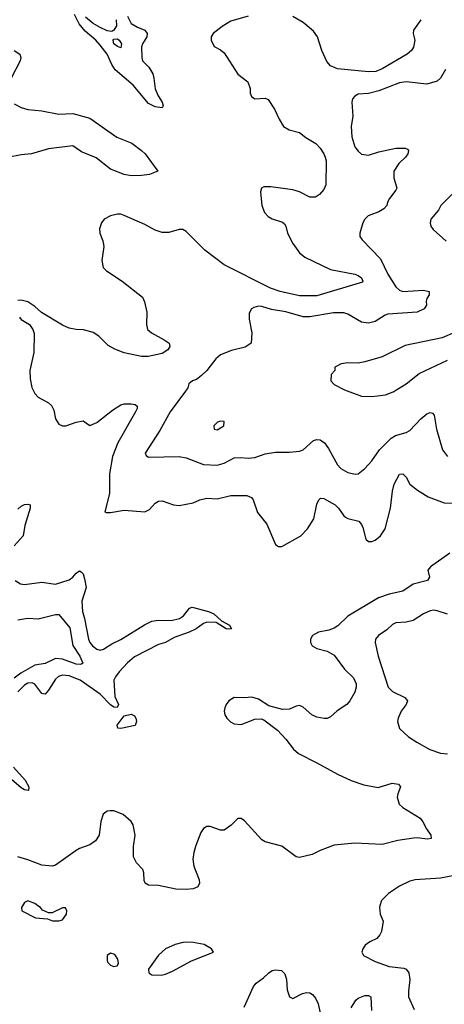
# Model space of a CAD drawing. Header units: inches. Extents: x 1843162 to 1959474, y 907081 to 1016326.
# Tile 670 of 684: x 1945562 to 1948031, y 999427 to 1005150. Entities that reach past the tile are written whole.
import ezdxf

# ---------------------------------------------------------------- set-up
doc = ezdxf.new("R2010")
doc.units = ezdxf.units.IN
doc.header["$MEASUREMENT"] = 0
doc.layers.add('B9040', color=7, linetype='Continuous')
doc.layers.add('B9949', color=7, linetype='Continuous')

msp = doc.modelspace()

# ---------------------------------------------------------------- linework, layer by layer
at = {"layer": 'B9040', "color": 5}
for points, elevation in [([(1946187.8, 1005170), (1946210, 1005128.7), (1946246.5, 1005106.5), (1946289, 1005089), (1946302.8, 1005070), (1946300.4, 1005050), (1946276.6, 1005010), (1946270.1, 1004990), (1946271.7, 1004930), (1946276.5, 1004910), (1946313.2, 1004873.2), (1946335.6, 1004835.6), (1946342.7, 1004810), (1946348.7, 1004748.7), (1946366.9, 1004706.9), (1946391.3, 1004670), (1946396, 1004650), (1946390, 1004638), (1946350, 1004642.6), (1946310, 1004662.9), (1946221.6, 1004770), (1946117.7, 1004857.7), (1946097.2, 1004890), (1946070, 1004949.1), (1946030, 1005002.1), (1946005.5, 1005030), (1945942.9, 1005083), (1945906.8, 1005126.8), (1945880.7, 1005180.7)], 480), ([(1946890, 1005169.8), (1946790, 1005141.8), (1946738.4, 1005110), (1946686.8, 1005070), (1946674.8, 1005050), (1946674.8, 1005030), (1946693.2, 1004993.2), (1946730, 1004974), (1946750, 1004957.6), (1946830, 1004834), (1946887.8, 1004787.8), (1946902, 1004750), (1946903.1, 1004723.1), (1946910, 1004702.8), (1946930, 1004690.4), (1946990, 1004693.4), (1947006.3, 1004686.3), (1947043.8, 1004630), (1947070, 1004571), (1947096.3, 1004530), (1947128.9, 1004508.9), (1947190, 1004494.9), (1947225.5, 1004465.5), (1947284.9, 1004430), (1947310, 1004402.4), (1947331.4, 1004370), (1947338.7, 1004350), (1947344.4, 1004330), (1947342.3, 1004190), (1947330, 1004163.7), (1947306, 1004134), (1947281.3, 1004118.7), (1947250, 1004118), (1947188.4, 1004148.4), (1947150, 1004161.1), (1947022.3, 1004177.7), (1946982, 1004178), (1946968.5, 1004171.5), (1946963.1, 1004150), (1946969.5, 1004070), (1946985.6, 1004030), (1947006.9, 1004006.9), (1947030, 1003992.6), (1947090, 1003972.8), (1947102.4, 1003962.4), (1947110.2, 1003950), (1947119.7, 1003910), (1947150.9, 1003850), (1947190, 1003795), (1947220.2, 1003770), (1947370, 1003698.5), (1947510, 1003671.2), (1947530, 1003663.1), (1947550.2, 1003650), (1947558.4, 1003630), (1947555.4, 1003624.6), (1947290, 1003544.7), (1947190, 1003544.2), (1947077, 1003570), (1947019.7, 1003590), (1946750, 1003724.5), (1946637.9, 1003810), (1946530, 1003918.5), (1946510, 1003930.6), (1946490, 1003930.7), (1946430, 1003912.3), (1946390, 1003913.3), (1946350, 1003925.7), (1946290, 1003960.4), (1946170, 1004012.2), (1946150, 1004018.7), (1946130, 1004018.7), (1946090.8, 1004010), (1946054, 1003990), (1946037.3, 1003970), (1946025.8, 1003934.2), (1946027.7, 1003910), (1946044.9, 1003864.9), (1946051.5, 1003831.5), (1946040.2, 1003750), (1946047.6, 1003710), (1946066.7, 1003690), (1946158.4, 1003630), (1946276.5, 1003536.5), (1946287.8, 1003510), (1946300.3, 1003450), (1946298.8, 1003378.8), (1946305.5, 1003350), (1946327.7, 1003330), (1946402.8, 1003290), (1946430.3, 1003270.3), (1946435.5, 1003250), (1946422.8, 1003230), (1946391, 1003210), (1946308, 1003192), (1946270, 1003192.7), (1946170, 1003212.7), (1946114.5, 1003234.5), (1946076.5, 1003256.5), (1946021.7, 1003310), (1945990, 1003331.8), (1945932.5, 1003347.5), (1945890, 1003349.6), (1945850, 1003357.6), (1945810, 1003373.6), (1945688.2, 1003448.2), (1945650, 1003483.7), (1945610, 1003509.4), (1945570, 1003519.5), (1945550, 1003517)], 520), ([(1946122.7, 1005150), (1946125.7, 1005114.3), (1946110, 1005088.8), (1946098, 1005082), (1946070, 1005084.3), (1946030, 1005103.7), (1945990, 1005127.3), (1945945.3, 1005165.3)], 460), ([(1947894.9, 1005150), (1947852.2, 1005090), (1947850.4, 1005070), (1947859.5, 1005030), (1947852.4, 1004990), (1947839.6, 1004970), (1947816, 1004950), (1947670, 1004864.2), (1947632.1, 1004847.9), (1947590, 1004846), (1947410, 1004864.4), (1947370, 1004882.1), (1947347.8, 1004907.8), (1947318.1, 1004970), (1947293.4, 1005050), (1947270, 1005082.5), (1947210, 1005133), (1947150, 1005167.6)], 520), ([(1945530.4, 1004970), (1945562, 1004950), (1945569.2, 1004930), (1945564.7, 1004910), (1945512.7, 1004810)], 480), ([(1948038.7, 1004861.3), (1948009.3, 1004810.7), (1947990, 1004792.8), (1947930, 1004775.1), (1947810, 1004788.4), (1947770, 1004783.1), (1947650, 1004736.1), (1947590, 1004720.5), (1947530, 1004717), (1947510, 1004705.2), (1947497.3, 1004690), (1947493.4, 1004670), (1947499.6, 1004590), (1947490.3, 1004530), (1947493.1, 1004470), (1947511.7, 1004410), (1947530, 1004384.9), (1947550, 1004368.3), (1947590, 1004362), (1947650, 1004381.2), (1947750, 1004403.6), (1947804.1, 1004404.1), (1947818, 1004398), (1947824, 1004390), (1947819.3, 1004370), (1947806.4, 1004350), (1947766, 1004314), (1947738, 1004270), (1947738.7, 1004230), (1947755.5, 1004170), (1947750, 1004159), (1947712.7, 1004110), (1947701.6, 1004090), (1947697.6, 1004070), (1947679.3, 1004050), (1947650, 1004033.7), (1947588.2, 1004010), (1947568.2, 1003990), (1947558, 1003970), (1947540.7, 1003910), (1947540.7, 1003890), (1947553.4, 1003870), (1947659.7, 1003759.7), (1947702.8, 1003670), (1947750, 1003597.6), (1947770, 1003578.4), (1947790, 1003569.4), (1947910, 1003577.8), (1947944, 1003570), (1947943.8, 1003550), (1947930.4, 1003530), (1947926.4, 1003513.6), (1947927.2, 1003490), (1947914.9, 1003470), (1947874.4, 1003450), (1947702.2, 1003437.8), (1947687.2, 1003432.8), (1947630, 1003396.5), (1947590, 1003385.4), (1947550, 1003391.4), (1947470, 1003437.7), (1947446.5, 1003446.5), (1947386.4, 1003446.4), (1947250, 1003423.6), (1947210, 1003421.9), (1947110, 1003450.9), (1947025.4, 1003465.4), (1946970, 1003483.5), (1946950, 1003485.1), (1946923.1, 1003476.9), (1946910, 1003469), (1946896.3, 1003443.7), (1946897.1, 1003410), (1946912.4, 1003330), (1946907.7, 1003270), (1946873.6, 1003246.4), (1946793.5, 1003226.5), (1946730, 1003202.4), (1946702.2, 1003177.8), (1946649.2, 1003110.8), (1946618.8, 1003081.2), (1946590, 1003058.9), (1946566.8, 1003050), (1946545.8, 1003034.1), (1946539.1, 1003010), (1946527, 1002990), (1946437.3, 1002870), (1946377.3, 1002762.7), (1946290.8, 1002630), (1946297.3, 1002617.3), (1946310, 1002608), (1946490, 1002611.6), (1946530, 1002602.7), (1946630, 1002564.5), (1946710, 1002561.2), (1946750, 1002572), (1946810, 1002602.4), (1946845.3, 1002605.3), (1946890, 1002600.3), (1946930, 1002605.7), (1946990, 1002626.7), (1947050, 1002636.5), (1947130, 1002635.8), (1947190, 1002642.4), (1947210, 1002650.4), (1947270, 1002704.2), (1947290, 1002710.3), (1947310, 1002707.2), (1947334.9, 1002690), (1947357.7, 1002657.7), (1947410, 1002561.6), (1947430, 1002540.4), (1947470, 1002518.4), (1947512.7, 1002507.3), (1947530, 1002510.5), (1947570, 1002542), (1947610, 1002584.9), (1947654.5, 1002650), (1947722.2, 1002717.8), (1947747.9, 1002732.1), (1947809.6, 1002750), (1947830, 1002762), (1947895.1, 1002830), (1947930, 1002858.7), (1947950, 1002866.4), (1947962.4, 1002862.4), (1947972.1, 1002852.1), (1947986, 1002770), (1948020.4, 1002650), (1948050.3, 1002610.3)], 540), ([(1945530, 1004661.3), (1945570, 1004638.9), (1945610, 1004627.8), (1945690, 1004619.3), (1945790, 1004601.5), (1945870, 1004605.4), (1945970, 1004578.1), (1946127.4, 1004467.4), (1946213, 1004433), (1946271, 1004390), (1946291.7, 1004370), (1946364.9, 1004270), (1946316, 1004250), (1946270, 1004245), (1946210, 1004243), (1946170, 1004250.6), (1946090, 1004281.6), (1946006.8, 1004346.8), (1945921.9, 1004381.9), (1945870, 1004417.6), (1945730, 1004398.7), (1945630.1, 1004369.9), (1945570, 1004364.9), (1945491.3, 1004348.7)], 480), ([(1948130, 1004187.3), (1948012, 1004070), (1947997.8, 1004042.2), (1947952.4, 1003990), (1947948.5, 1003970), (1947952.4, 1003950), (1947966, 1003930), (1948041.7, 1003861.7)], 560), ([(1945559.9, 1003419.9), (1945570, 1003406.8), (1945618, 1003378), (1945638, 1003350), (1945645.5, 1003325.5), (1945644.8, 1003215.2), (1945621.5, 1003110), (1945623, 1003063), (1945632.7, 1003012.7), (1945650, 1002976.3), (1945670, 1002954.9), (1945730, 1002923.1), (1945746.8, 1002906.8), (1945760, 1002880), (1945769.2, 1002829.2), (1945790, 1002798.4), (1945810, 1002788.8), (1945830, 1002788.9), (1945890, 1002810.2), (1945930, 1002817.6), (1945970.6, 1002790.6), (1946010, 1002808.4), (1946100.6, 1002879.4), (1946150, 1002911.2), (1946170, 1002916.9), (1946210, 1002917.2), (1946233.3, 1002913.3), (1946244.1, 1002904.1), (1946245.7, 1002890), (1946236.1, 1002870), (1946131.6, 1002690), (1946101.1, 1002610), (1946084.1, 1002510), (1946084.5, 1002395.5), (1946056, 1002290), (1946065.5, 1002285.5), (1946090, 1002284.9), (1946170, 1002299.6), (1946290, 1002288.5), (1946317.5, 1002302.5), (1946350, 1002340.5), (1946370, 1002352.2), (1946390, 1002353.7), (1946456, 1002330), (1946490, 1002325.3), (1946570, 1002340.8), (1946610, 1002358.2), (1946650, 1002369.1), (1946710, 1002365.3), (1946790, 1002384.5), (1946883.4, 1002383.4), (1946910, 1002372.2), (1946919.4, 1002359.4), (1946944.5, 1002284.5), (1946998.3, 1002218.3), (1947050, 1002098.8), (1947067.1, 1002087.1), (1947087, 1002087), (1947196.8, 1002150), (1947236.5, 1002190), (1947271.9, 1002248.1), (1947290, 1002334), (1947301.6, 1002358.4), (1947311.5, 1002368.5), (1947330, 1002366.3), (1947397.3, 1002330), (1947416.5, 1002310), (1947446.3, 1002266.3), (1947457.5, 1002257.5), (1947470, 1002250.4), (1947534.2, 1002234.2), (1947550, 1002216), (1947557.7, 1002197.7), (1947574, 1002130), (1947590, 1002116.3), (1947610, 1002117.6), (1947630, 1002124.9), (1947661.1, 1002150), (1947686.9, 1002190), (1947719.3, 1002310), (1947729.8, 1002410), (1947738.9, 1002450), (1947770, 1002508.5), (1947790, 1002510.5), (1947810, 1002490.4), (1947830, 1002450.6), (1947875.1, 1002415.1), (1947937.2, 1002377.2), (1948030, 1002341.3), (1948090, 1002339.6)], 520), ([(1948090, 1003332.6), (1948018.7, 1003301.3), (1947803.6, 1003256.4), (1947670, 1003189.7), (1947570, 1003161.1), (1947530, 1003153.7), (1947470, 1003154.5), (1947430.9, 1003149.1), (1947394, 1003130), (1947394, 1003110), (1947372.7, 1003087.3), (1947372, 1003050), (1947391.3, 1003030), (1947450, 1002998), (1947550, 1002962.4), (1947610, 1002959.5), (1947642.8, 1002962.8), (1947690, 1002970.3), (1947733.3, 1002986.7), (1947810, 1003032.7), (1947885.9, 1003094.1), (1948049.7, 1003170.3)], 560), ([(1945550, 1002304.7), (1945570, 1002321.5), (1945590, 1002332.8), (1945610, 1002334.4), (1945622, 1002330), (1945623.2, 1002310), (1945591.7, 1002210), (1945582.5, 1002150), (1945529.3, 1002090.7)], 480), ([(1948063.2, 1002050), (1947950.7, 1001969.3), (1947934.7, 1001950), (1947945.5, 1001910), (1947933, 1001890), (1947850.9, 1001869.1), (1947790, 1001829), (1947710, 1001811.6), (1947648.7, 1001790), (1947470, 1001683.4), (1947412.7, 1001627.3), (1947390, 1001612.3), (1947358.9, 1001601.1), (1947299.3, 1001590), (1947264.7, 1001570), (1947253.8, 1001550), (1947252.3, 1001530), (1947263.2, 1001510), (1947290, 1001495.2), (1947350, 1001480.1), (1947390, 1001455.8), (1947450, 1001374.4), (1947503.8, 1001323.8), (1947518.6, 1001290), (1947518.5, 1001270), (1947510, 1001240.9), (1947481.7, 1001190), (1947463.7, 1001170), (1947407.3, 1001132.7), (1947370, 1001098.3), (1947350, 1001088.7), (1947332.1, 1001088), (1947290, 1001096.2), (1947260.5, 1001110), (1947210, 1001154.7), (1947190, 1001164.2), (1947170, 1001160.5), (1947130, 1001141.3), (1947090, 1001139.7), (1947010, 1001160.7), (1946950, 1001200.9), (1946911.5, 1001211.5), (1946870, 1001207.6), (1946810, 1001209.5), (1946777.3, 1001190), (1946763, 1001170), (1946755.5, 1001150), (1946750.6, 1001130), (1946754.9, 1001110), (1946766, 1001090), (1946788.4, 1001068.4), (1946810, 1001057.8), (1946850, 1001052.8), (1946930, 1001084.2), (1946966.6, 1001086.6), (1946980.9, 1001080.9), (1947060.6, 1001020.6), (1947110, 1000968.2), (1947154.3, 1000910), (1947183.9, 1000883.9), (1947290, 1000831.2), (1947410, 1000764.2), (1947490, 1000727.4), (1947562.9, 1000702.9), (1947646.9, 1000686.9), (1947727.9, 1000712), (1947765.7, 1000705.7), (1947776.4, 1000690), (1947760.3, 1000650), (1947757.8, 1000630), (1947769.1, 1000589.1), (1947790.3, 1000570.3), (1947890, 1000508.2), (1947907.1, 1000487.1), (1947926.9, 1000446.9), (1947952, 1000410), (1947954.8, 1000390), (1947934, 1000386), (1947874.3, 1000394.3), (1947852.3, 1000392.3), (1947760.2, 1000379.8), (1947670, 1000356.3), (1947510, 1000362.4), (1947390, 1000351.3), (1947310, 1000320.5), (1947263, 1000297), (1947190, 1000280.5), (1947170, 1000284.2), (1947085.4, 1000345.4), (1946990, 1000371.6), (1946970, 1000383.4), (1946870, 1000493.1), (1946850, 1000507.2), (1946830, 1000506.6), (1946792.2, 1000467.8), (1946750, 1000439.8), (1946730, 1000439), (1946670, 1000461.1), (1946650, 1000460.8), (1946630, 1000448.2), (1946615.6, 1000424.4), (1946586, 1000350), (1946574.2, 1000310), (1946569.5, 1000270.5), (1946574.8, 1000230), (1946605, 1000150), (1946607.9, 1000130), (1946597.4, 1000110), (1946570, 1000097.7), (1946530, 1000093.3), (1946470, 1000096.5), (1946370, 1000116.8), (1946310, 1000118.3), (1946291.8, 1000130), (1946286.6, 1000146.6), (1946284.4, 1000190), (1946277.4, 1000210), (1946240.5, 1000250), (1946224.5, 1000284.5), (1946223.3, 1000343.3), (1946232.9, 1000410), (1946220.9, 1000470), (1946209.3, 1000490), (1946162.7, 1000530), (1946110, 1000551.6), (1946088.3, 1000551.7), (1946070, 1000549.5), (1946047.5, 1000532.5), (1946033.4, 1000490), (1946024.4, 1000410), (1946002.4, 1000377.6), (1945970, 1000352.9), (1945910, 1000332.9), (1945890, 1000321), (1945770, 1000236), (1945750, 1000229.9), (1945690, 1000234.9), (1945610, 1000267), (1945550, 1000284.2)], 520), ([(1945535.8, 1001890), (1945567, 1001870), (1945590, 1001866), (1945690, 1001880.2), (1945770, 1001867.9), (1945850, 1001894.6), (1945870.8, 1001910), (1945890, 1001933.4), (1945910, 1001946.3), (1945919.6, 1001939.6), (1945930, 1001928.5), (1945939.5, 1001899.5), (1945948, 1001850), (1945923.7, 1001770), (1945926.2, 1001710), (1945939, 1001670), (1945961.1, 1001550), (1945969.4, 1001530), (1945985, 1001510), (1946010, 1001491.3), (1946030, 1001486), (1946050, 1001490.2), (1946097.4, 1001522.6), (1946150, 1001547.8), (1946287.8, 1001632.2), (1946330, 1001653.1), (1946370, 1001660.5), (1946442.7, 1001657.3), (1946490.6, 1001669.4), (1946514.3, 1001685.7), (1946550, 1001730.3), (1946565.5, 1001734.5), (1946659.1, 1001710), (1946690, 1001696), (1946735.2, 1001655.2), (1946781.6, 1001630), (1946792.7, 1001610), (1946773.4, 1001606.6), (1946762, 1001610), (1946705.1, 1001645.1), (1946650, 1001647.7), (1946630, 1001640.9), (1946587.6, 1001610), (1946548.3, 1001590), (1946461, 1001559), (1946410.1, 1001529.9), (1946370, 1001518.5), (1946230, 1001447.4), (1946188.3, 1001411.7), (1946140.4, 1001359.6), (1946118.2, 1001330), (1946110.1, 1001310), (1946115.1, 1001215.1), (1946135.8, 1001170), (1946128.5, 1001151.5), (1946110, 1001154), (1946090, 1001167.6), (1946030, 1001228.7), (1945913.6, 1001310), (1945850, 1001336.4), (1945810, 1001339.5), (1945788.2, 1001331.8), (1945770, 1001316.2), (1945730, 1001252.5), (1945710, 1001228.9), (1945690, 1001233.8), (1945650, 1001287.4), (1945634.9, 1001294.9), (1945610, 1001293), (1945590, 1001282.3), (1945550, 1001243.4)], 480), ([(1945550, 1001662.2), (1945610, 1001671.7), (1945670, 1001667), (1945770, 1001692.6), (1945790, 1001692.6), (1945854.1, 1001614.1), (1945871.7, 1001511.7), (1945911.1, 1001450), (1945928.7, 1001410), (1945917.6, 1001402.4), (1945890, 1001404.1), (1945810, 1001433.2), (1945770, 1001436.2), (1945710, 1001408.5), (1945650, 1001397.5), (1945568.8, 1001351.2), (1945530, 1001322.2)], 460), ([(1948050, 1001694), (1947990, 1001713.1), (1947970, 1001716.8), (1947950, 1001713.5), (1947910, 1001696.4), (1947850, 1001656.8), (1947810, 1001648.7), (1947750, 1001644), (1947730, 1001634), (1947696.4, 1001603.6), (1947647.7, 1001570), (1947630.4, 1001549.6), (1947628.5, 1001530), (1947646, 1001450), (1947704.9, 1001270), (1947730, 1001244.6), (1947801, 1001210), (1947816.3, 1001190), (1947810.4, 1001170), (1947780.5, 1001130), (1947763, 1001090), (1947759.1, 1001070), (1947770.8, 1001030), (1947822.3, 1000982.3), (1947870.7, 1000950), (1947948.1, 1000908.1), (1948010, 1000886), (1948050, 1000882.8)], 540), ([(1945526, 1000806), (1945593.2, 1000730), (1945615.1, 1000690), (1945613.7, 1000670), (1945590, 1000673.5), (1945570, 1000685.4), (1945513.8, 1000733.8)], 480), ([(1948090, 1000174.7), (1948010, 1000159.8), (1947862, 1000150), (1947830, 1000141.6), (1947770, 1000112.8), (1947706, 1000070), (1947665.3, 1000030), (1947656.8, 1000000)], 540), ([(1945668.2, 1000000), (1945650, 1000013.2), (1945610, 1000028), (1945590, 1000018), (1945578.4, 1000000)], 540)]:
    msp.add_lwpolyline(points, dxfattribs=dict(at, elevation=elevation))
for points, elevation in [([(1946150, 1004986.6), (1946130, 1004993.8), (1946109.9, 1005010), (1946106, 1005030), (1946110, 1005036.1), (1946130, 1005038.2), (1946140.7, 1005030), (1946154.6, 1005010)], 460), ([(1946730, 1002817), (1946711.3, 1002810), (1946691, 1002790), (1946692, 1002770), (1946710, 1002766.4), (1946749, 1002790), (1946750, 1002814)], 560), ([(1946150, 1001029.4), (1946132.7, 1001032.7), (1946129.4, 1001050), (1946170, 1001104.4), (1946210, 1001112.3), (1946230, 1001102.8), (1946238.1, 1001090), (1946240.3, 1001070), (1946233, 1001047)], 480)]:
    msp.add_lwpolyline(points, close=True, dxfattribs=dict(at, elevation=elevation))
at = {"layer": 'B9949', "color": 5}
for points, elevation in [([(1945578.4, 1000000), (1945572, 999990), (1945574, 999970), (1945654, 999930), (1945723.6, 999923.6), (1945752.7, 999912.7), (1945790, 999912), (1945810, 999918), (1945833.2, 999950), (1945835.3, 999970), (1945827.3, 999987.3), (1945810, 999988), (1945750, 999958), (1945730, 999958), (1945694.6, 999974.6), (1945682, 999990), (1945668.2, 1000000)], 540), ([(1947656.8, 1000000), (1947654, 999990), (1947658, 999950), (1947676, 999910), (1947666, 999850), (1947656, 999830), (1947638, 999810), (1947598, 999790), (1947571.3, 999770), (1947558, 999750), (1947552, 999730), (1947562, 999710), (1947630, 999675.5), (1947710, 999647.4), (1947796.4, 999636.4), (1947810.4, 999630), (1947824.9, 999610), (1947830.2, 999570), (1947822.5, 999502.5), (1947823.7, 999470), (1947856.5, 999396.5)], 540), ([(1946867.9, 999410), (1946922.5, 999530), (1946937.7, 999550), (1946979.7, 999580.3), (1947010, 999610.3), (1947030, 999622.8), (1947050, 999627.8), (1947083.6, 999623.6), (1947103.7, 999603.7), (1947114.4, 999570), (1947117.6, 999510), (1947130.3, 999470.3), (1947150, 999461.3), (1947207, 999490), (1947230, 999495.6), (1947250, 999492.9), (1947264.4, 999484.4), (1947282.7, 999462.7), (1947297.8, 999430), (1947316, 999350)], 520), ([(1947490, 999406), (1947516.2, 999450), (1947530, 999462.7), (1947570, 999477.1), (1947590, 999478.5), (1947603.1, 999470), (1947608.8, 999390)], 520)]:
    msp.add_lwpolyline(points, dxfattribs=dict(at, elevation=elevation))
at = {"layer": 'B9949', "color": 5, "elevation": 540}
for points in [[(1946530, 999787), (1946510, 999786.6), (1946466, 999774), (1946410.5, 999749.5), (1946368.5, 999711.5), (1946311.3, 999630), (1946312, 999610), (1946330, 999598), (1946384.7, 999595.3), (1946410, 999602.8), (1946450, 999619.1), (1946560.1, 999679.9), (1946688, 999730), (1946678, 999750), (1946634.8, 999774.8), (1946570, 999786.6)], [(1946090, 999723.7), (1946070.8, 999710), (1946070, 999682), (1946074.8, 999670), (1946090, 999654.8), (1946110, 999646.8), (1946129, 999651), (1946136.5, 999663.5), (1946133.2, 999690), (1946115.3, 999715.3)]]:
    msp.add_lwpolyline(points, close=True, dxfattribs=at)

doc.saveas('drawing.dxf')
